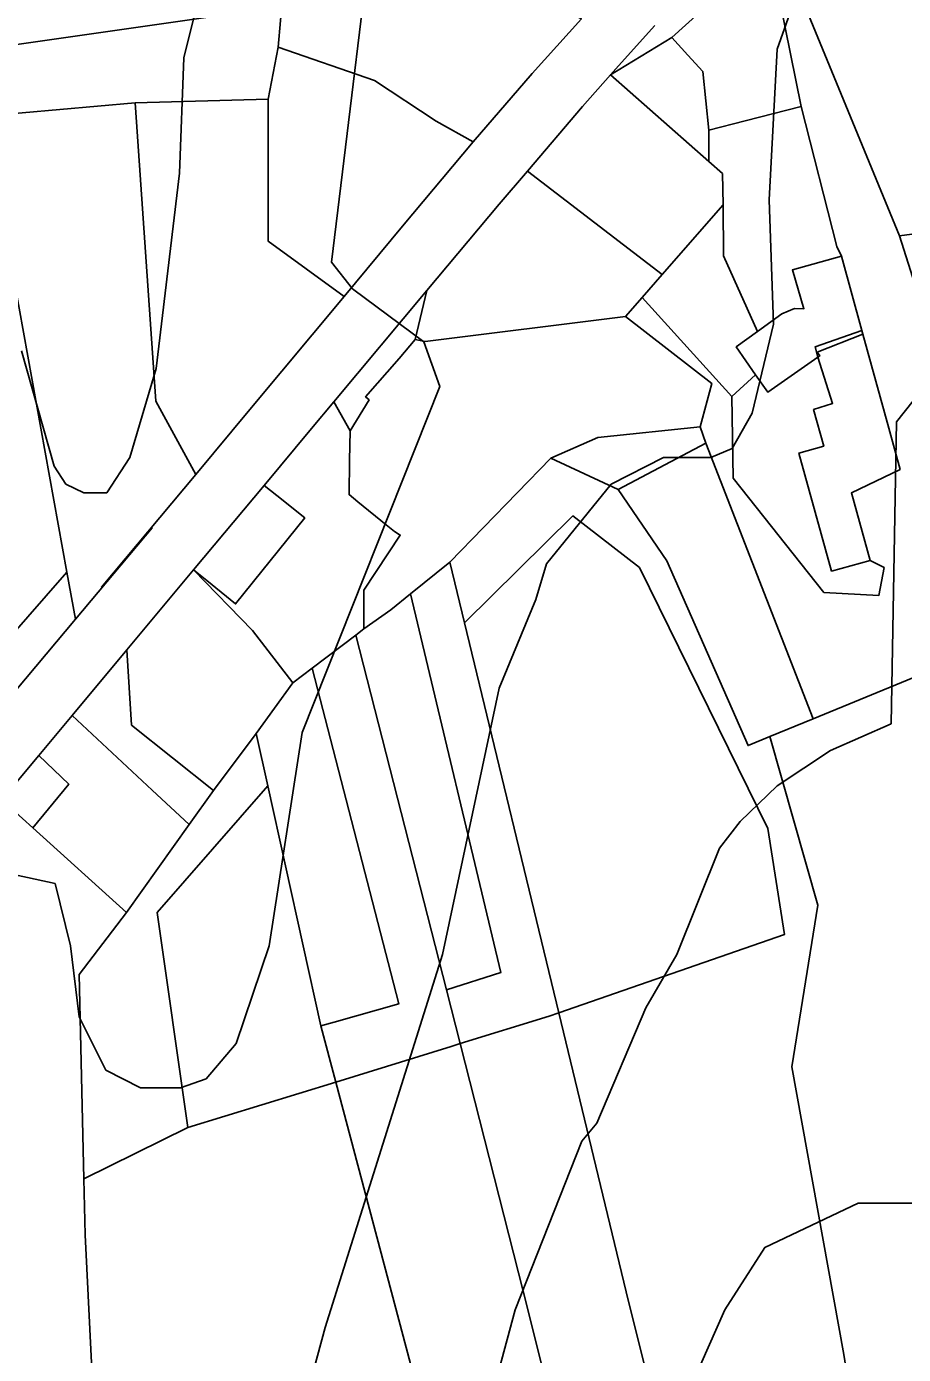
# Model space of a CAD drawing. Extents: x -510989 to -501240, y -1184665 to -1176098.
# Drawn here: x -504823 to -504724.3, y -1182458 to -1182308.5 of the extents above; entities that cross this region are included whole.
import ezdxf

# ---------------------------------------------------------------- set-up
doc = ezdxf.new("R2010")
doc.units = 0
for name, color, linetype in [('orna_puda', 7, 'Continuous'), ('ostatni_plocha_x_draha', 7, 'Continuous'), ('ostatni_plocha_x_jina_plocha', 7, 'Continuous'), ('ostatni_plocha_x_kulturni_a_osvetova_plocha', 7, 'Continuous'), ('ostatni_plocha_x_neplodna_puda', 7, 'Continuous'), ('ostatni_plocha_x_ostatni_komunikace', 7, 'Continuous'), ('ostatni_plocha_x_silnice', 7, 'Continuous'), ('ostatni_plocha_x_zelen', 7, 'Continuous'), ('trvaly_travni_porost', 7, 'Continuous'), ('vrstevnice_01', 7, 'Continuous'), ('vrstevnice_02', 7, 'Continuous'), ('zahrada', 7, 'Continuous'), ('zastavena_plocha_a_nadvori', 7, 'Continuous'), ('zastavena_plocha_a_nadvori_x_spolecny_dvur', 7, 'Continuous')]:
    doc.layers.add(name, color=color, linetype=linetype)

msp = doc.modelspace()

# ---------------------------------------------------------------- linework, layer by layer
at = {"layer": 'orna_puda'}
for points in [[(-504756.43, -1182360.61), (-504750.93, -1182368.64), (-504741.78, -1182389.46), (-504739.33, -1182388.45), (-504733.93, -1182407.44), (-504736.85, -1182425.64), (-504731.01, -1182458.03), (-504727.56, -1182480.01), (-504724.78, -1182493.67), (-504718.21, -1182516.58), (-504717.83, -1182517.79), (-504725.74, -1182538.03), (-504730.84, -1182553.02), (-504745.3, -1182491.97), (-504755.51, -1182451), (-504763.11, -1182419.54), (-504737.69, -1182410.74), (-504739.56, -1182398.78), (-504754.03, -1182369.4), (-504761.5, -1182363.59), (-504773.71, -1182375.62), (-504775.36, -1182368.78), (-504763.98, -1182357.08)], [(-504764.2, -1182419.92), (-504763.11, -1182419.54), (-504755.51, -1182451), (-504745.3, -1182491.97), (-504730.84, -1182553.02), (-504737.62, -1182573.37), (-504747.32, -1182533.65), (-504754.22, -1182504.17), (-504758.73, -1182484.52), (-504766.53, -1182453.12), (-504774.21, -1182423.02)], [(-504775.23, -1182423.34), (-504774.21, -1182423.02), (-504766.53, -1182453.12), (-504758.73, -1182484.52), (-504754.22, -1182504.17), (-504747.32, -1182533.65), (-504737.62, -1182573.37), (-504746.38, -1182597.05), (-504759.14, -1182542.6), (-504762.98, -1182528.05), (-504768.7, -1182502.83), (-504773.18, -1182484.03), (-504788.2, -1182427.37)], [(-504804.88, -1182432.49), (-504788.2, -1182427.37), (-504773.18, -1182484.03), (-504768.7, -1182502.83), (-504807.2, -1182512.86), (-504814.64, -1182480.22), (-504816.44, -1182444.56), (-504816.58, -1182438.27)]]:
    msp.add_lwpolyline(points, close=True, dxfattribs=at)
at = {"layer": 'ostatni_plocha_x_draha'}
msp.add_lwpolyline([(-504818.09, -1182158.83), (-504829.87, -1182189.28), (-504837.58, -1182231.95), (-504833.33, -1182254.08), (-504832.95, -1182255.81), (-504828.96, -1182273.83), (-504828.71, -1182274.97), (-504833.19, -1182275.82), (-504832.22, -1182287.45), (-504829.16, -1182311.19), (-504827.78, -1182318.57), (-504818.47, -1182369.92), (-504825.21, -1182377.61), (-504825.27, -1182384.49), (-504825.8, -1182395.57), (-504822.32, -1182398.72), (-504811.75, -1182408.26), (-504817.08, -1182415.24), (-504816.58, -1182438.27), (-504816.44, -1182444.56), (-504814.64, -1182480.22)], dxfattribs=at)
at = {"layer": 'ostatni_plocha_x_jina_plocha'}
msp.add_lwpolyline([(-504757.28, -1182313.92), (-504746.22, -1182323.66), (-504744.65, -1182325.04), (-504744.61, -1182328.56), (-504751.45, -1182336.39), (-504766.62, -1182324.76), (-504760.42, -1182317.49)], close=True, dxfattribs=at)
at = {"layer": 'ostatni_plocha_x_kulturni_a_osvetova_plocha'}
msp.add_lwpolyline([(-504750.38, -1182309.69), (-504748.57, -1182311.68), (-504746.89, -1182313.54), (-504746.2, -1182320.15), (-504746.22, -1182323.66), (-504757.28, -1182313.92)], close=True, dxfattribs=at)
at = {"layer": 'ostatni_plocha_x_neplodna_puda'}
for points in [[(-504694.34, -1182287.92), (-504692.64, -1182294.12), (-504690.01, -1182304.64), (-504686.8, -1182326.98), (-504702.57, -1182329.09), (-504718.84, -1182331.27), (-504724.73, -1182332.06), (-504736.04, -1182304.55), (-504729.74, -1182305.15), (-504724.43, -1182294.34), (-504718.94, -1182299.49), (-504709.99, -1182290.13), (-504707.35, -1182289.77), (-504705.71, -1182288.06), (-504702.09, -1182291.48), (-504696.41, -1182285.71)], [(-504746.53, -1182355.4), (-504734.46, -1182386.44), (-504739.33, -1182388.45), (-504741.78, -1182389.46), (-504750.93, -1182368.64), (-504756.43, -1182360.61)], [(-504797.17, -1182388.08), (-504795.86, -1182394), (-504808.31, -1182408.24), (-504804.88, -1182432.49), (-504816.58, -1182438.27), (-504817.08, -1182415.24), (-504811.75, -1182408.26), (-504804.72, -1182398.35), (-504801.96, -1182394.5)]]:
    msp.add_lwpolyline(points, close=True, dxfattribs=at)
msp.add_lwpolyline([(-504727.56, -1182480.01), (-504731.01, -1182458.03), (-504736.85, -1182425.64), (-504733.93, -1182407.44), (-504739.33, -1182388.45), (-504734.46, -1182386.44), (-504723.23, -1182381.82), (-504723.16, -1182383.6), (-504721.4, -1182388.95), (-504719.52, -1182392.02), (-504715.06, -1182398.3), (-504706.46, -1182409.35), (-504698.67, -1182411.17), (-504701.2, -1182401.3), (-504699, -1182404.9), (-504691.51, -1182425.62), (-504675.47, -1182444.32), (-504642.55, -1182468.1)], dxfattribs=at)
at = {"layer": 'ostatni_plocha_x_ostatni_komunikace'}
for points in [[(-504741.53, -1182301.68), (-504750.38, -1182309.69), (-504757.28, -1182313.92), (-504756.37, -1182312.89), (-504752.28, -1182308.37)], [(-504736.04, -1182304.55), (-504724.73, -1182332.06), (-504713.9, -1182366.26)], [(-504723.23, -1182381.82), (-504734.46, -1182386.44), (-504746.53, -1182355.4), (-504747.18, -1182353.56), (-504745.86, -1182348.67), (-504755.59, -1182341.13), (-504753.73, -1182339), (-504743.63, -1182350.14), (-504743.45, -1182359.34), (-504733.25, -1182372.23), (-504727.08, -1182372.56), (-504726.47, -1182369.41), (-504728.05, -1182368.61), (-504730.15, -1182361), (-504724.67, -1182358.35), (-504725.94, -1182353.72), (-504728.86, -1182343.12), (-504728.97, -1182342.72), (-504731.28, -1182334.32), (-504731.79, -1182333.23), (-504735.83, -1182317.48), (-504738.22, -1182305.62)]]:
    msp.add_lwpolyline(points, dxfattribs=at)
for points in [[(-504797.57, -1182376.48), (-504793.05, -1182382.38), (-504797.17, -1182388.08), (-504801.96, -1182394.5), (-504811.19, -1182387.14), (-504811.72, -1182378.68), (-504804.21, -1182369.67)], [(-504811.72, -1182378.68), (-504811.19, -1182387.14), (-504801.96, -1182394.5), (-504804.72, -1182398.35), (-504808.87, -1182394.49), (-504817.9, -1182386.08)], [(-504821.65, -1182390.57), (-504818.27, -1182393.8), (-504822.32, -1182398.72), (-504825.8, -1182395.57)]]:
    msp.add_lwpolyline(points, close=True, dxfattribs=at)
at = {"layer": 'ostatni_plocha_x_silnice'}
for points in [[(-504752.28, -1182308.37), (-504756.37, -1182312.89), (-504757.28, -1182313.92), (-504760.42, -1182317.49), (-504766.62, -1182324.76), (-504769.8, -1182328.48), (-504777.96, -1182338.21), (-504788.41, -1182350.73), (-504790.93, -1182353.75), (-504796.27, -1182360.15), (-504804.21, -1182369.67), (-504811.72, -1182378.68), (-504817.9, -1182386.08), (-504821.65, -1182390.57), (-504825.8, -1182395.57)], [(-504825.27, -1182384.49), (-504817.51, -1182375.22), (-504808.89, -1182364.93), (-504814.57, -1182371.63), (-504803.96, -1182358.91), (-504797.88, -1182351.59), (-504787.28, -1182338.86), (-504780.69, -1182330.95), (-504772.74, -1182321.46), (-504766.11, -1182313.77), (-504760.55, -1182307.61)]]:
    msp.add_lwpolyline(points, dxfattribs=at)
for points in [[(-504777.96, -1182338.21), (-504779.26, -1182343.7), (-504781.08, -1182345.85), (-504784.85, -1182350.16), (-504784.45, -1182350.52), (-504786.57, -1182354), (-504788.41, -1182350.73)], [(-504817.51, -1182375.22), (-504825.27, -1182384.49), (-504825.21, -1182377.61), (-504818.47, -1182369.92)]]:
    msp.add_lwpolyline(points, close=True, dxfattribs=at)
at = {"layer": 'ostatni_plocha_x_zelen'}
for points in [[(-504766.62, -1182324.76), (-504751.45, -1182336.39), (-504753.73, -1182339), (-504755.59, -1182341.13), (-504778.15, -1182343.94), (-504779.26, -1182343.7), (-504777.96, -1182338.21), (-504769.8, -1182328.48)], [(-504739.58, -1182349.64), (-504733.92, -1182345.71), (-504732.27, -1182350.91), (-504734.41, -1182351.59), (-504733.26, -1182355.74), (-504736.06, -1182356.51), (-504732.39, -1182369.81), (-504728.05, -1182368.61), (-504726.47, -1182369.41), (-504727.08, -1182372.56), (-504733.25, -1182372.23), (-504743.45, -1182359.34), (-504743.63, -1182350.14), (-504740.94, -1182347.69)]]:
    msp.add_lwpolyline(points, close=True, dxfattribs=at)
at = {"layer": 'trvaly_travni_porost'}
for points in [[(-504810.79, -1182317.05), (-504808.46, -1182350.68), (-504803.96, -1182358.91), (-504814.57, -1182371.63), (-504808.89, -1182364.93), (-504817.51, -1182375.22), (-504818.47, -1182369.92), (-504827.78, -1182318.57)], [(-504686.8, -1182326.98), (-504682.24, -1182350.8), (-504680.5, -1182357.63), (-504677.91, -1182365.23), (-504707.75, -1182375.43), (-504708.2, -1182374.77), (-504713.9, -1182366.26), (-504724.73, -1182332.06), (-504718.84, -1182331.27), (-504717.62, -1182340.17), (-504701.47, -1182337.99), (-504702.57, -1182329.09)], [(-504758.7, -1182354.76), (-504747.18, -1182353.56), (-504746.53, -1182355.4), (-504756.43, -1182360.61), (-504763.98, -1182357.08)]]:
    msp.add_lwpolyline(points, close=True, dxfattribs=at)
at = {"layer": 'vrstevnice_01'}
for points in [[(-504783.09, -1182289), (-504788.69, -1182335), (-504786.31, -1182338), (-504778.31, -1182344), (-504776.5, -1182349), (-504792, -1182388), (-504795.69, -1182412), (-504799.41, -1182423), (-504802.81, -1182427), (-504805.69, -1182428), (-504810.19, -1182428), (-504814.09, -1182426), (-504817.09, -1182420), (-504818.09, -1182412), (-504819.81, -1182405), (-504824.31, -1182404)], [(-504792, -1182542), (-504768, -1182453), (-504760.5, -1182434), (-504758.81, -1182432), (-504753.31, -1182419), (-504749.81, -1182413), (-504745, -1182401), (-504742.69, -1182398), (-504738.5, -1182394), (-504732.5, -1182390), (-504725.69, -1182387), (-504725.09, -1182353), (-504720.31, -1182347)]]:
    msp.add_lwpolyline(points, dxfattribs=at)
at = {"layer": 'vrstevnice_02'}
for points in [[(-504823.59, -1182345), (-504819.91, -1182358), (-504818.59, -1182360), (-504816.59, -1182361), (-504814, -1182361), (-504811.41, -1182357), (-504808.41, -1182347), (-504805.81, -1182325), (-504805.31, -1182312), (-504800.09, -1182291), (-504788.5, -1182271), (-504772, -1182244), (-504762, -1182217), (-504739.59, -1182177), (-504729.91, -1182168), (-504722.41, -1182163), (-504714, -1182160), (-504701.69, -1182158)], [(-504602.41, -1182291), (-504623.69, -1182274), (-504627.81, -1182274), (-504633.19, -1182275), (-504635.69, -1182275), (-504675.5, -1182263), (-504691.81, -1182263), (-504700.09, -1182266), (-504704.31, -1182268), (-504708.69, -1182272), (-504713.19, -1182277), (-504723, -1182294), (-504726.81, -1182296), (-504731.59, -1182297), (-504737.09, -1182307), (-504738.5, -1182311), (-504739.41, -1182328)], [(-504739.41, -1182328), (-504738.91, -1182342), (-504741.31, -1182352), (-504743.59, -1182356), (-504746, -1182357), (-504751.31, -1182357), (-504757.19, -1182360), (-504764.5, -1182369), (-504765.69, -1182373), (-504769.81, -1182383), (-504776.19, -1182413), (-504789.41, -1182455), (-504792.09, -1182465), (-504793.91, -1182477), (-504795.69, -1182483), (-504799, -1182513), (-504804.5, -1182531), (-504825, -1182588), (-504837, -1182611), (-504852.5, -1182638)], [(-504606.81, -1182372), (-504616.81, -1182368), (-504639, -1182366), (-504649.91, -1182364), (-504660.91, -1182364), (-504680.59, -1182374), (-504689.41, -1182374), (-504693.81, -1182373), (-504703.69, -1182381), (-504701.81, -1182397), (-504705.5, -1182405), (-504712.81, -1182411), (-504710.09, -1182450), (-504711.91, -1182451), (-504715.09, -1182450), (-504721.31, -1182441), (-504729.41, -1182441), (-504739.91, -1182446), (-504744.41, -1182453), (-504750.59, -1182467)]]:
    msp.add_lwpolyline(points, dxfattribs=at)
at = {"layer": 'zahrada'}
for points in [[(-504781.09, -1182284.77), (-504782.03, -1182300.18), (-504782.18, -1182302.56), (-504788.44, -1182303.71), (-504794.15, -1182304.76), (-504801.77, -1182307.31), (-504829.16, -1182311.19), (-504832.22, -1182287.45), (-504781.03, -1182283.8)], [(-504794.15, -1182304.76), (-504794.69, -1182310.8), (-504795.82, -1182316.65), (-504810.79, -1182317.05), (-504827.78, -1182318.57), (-504829.16, -1182311.19), (-504801.77, -1182307.31)], [(-504795.82, -1182316.65), (-504795.81, -1182332.66), (-504787.28, -1182338.86), (-504797.88, -1182351.59), (-504803.96, -1182358.91), (-504808.46, -1182350.68), (-504810.79, -1182317.05)], [(-504744.55, -1182334.28), (-504740.71, -1182342.8), (-504743.12, -1182344.55), (-504740.94, -1182347.69), (-504743.63, -1182350.14), (-504753.73, -1182339), (-504751.45, -1182336.39), (-504744.61, -1182328.56)], [(-504754.03, -1182369.4), (-504739.56, -1182398.78), (-504737.69, -1182410.74), (-504763.11, -1182419.54), (-504773.71, -1182375.62), (-504761.5, -1182363.59)], [(-504782.02, -1182374.17), (-504779.81, -1182372.38), (-504769.61, -1182415), (-504775.76, -1182416.95), (-504785.96, -1182377.01), (-504785.05, -1182376.32)], [(-504793.05, -1182382.38), (-504790.88, -1182380.74), (-504781.12, -1182418.55), (-504788.4, -1182420.6), (-504789.89, -1182421.01), (-504795.86, -1182394), (-504797.17, -1182388.08)]]:
    msp.add_lwpolyline(points, close=True, dxfattribs=at)
at = {"layer": 'zastavena_plocha_a_nadvori'}
for points in [[(-504773.58, -1182300.98), (-504771.6, -1182301.99), (-504764.65, -1182305.53), (-504760.55, -1182307.61), (-504766.11, -1182313.77), (-504772.74, -1182321.46), (-504776.92, -1182319.14), (-504783.84, -1182314.56), (-504794.69, -1182310.8), (-504794.15, -1182304.76), (-504788.44, -1182303.71), (-504782.18, -1182302.56), (-504777.03, -1182301.61)], [(-504738.22, -1182305.62), (-504735.83, -1182317.48), (-504742.13, -1182319.1), (-504746.2, -1182320.15), (-504746.89, -1182313.54), (-504748.57, -1182311.68), (-504750.38, -1182309.69), (-504741.53, -1182301.68)], [(-504783.84, -1182314.56), (-504776.92, -1182319.14), (-504772.74, -1182321.46), (-504780.69, -1182330.95), (-504787.28, -1182338.86), (-504795.81, -1182332.66), (-504795.82, -1182316.65), (-504794.69, -1182310.8)], [(-504742.13, -1182319.1), (-504735.83, -1182317.48), (-504731.79, -1182333.23), (-504731.28, -1182334.32), (-504736.79, -1182335.88), (-504735.51, -1182340.26), (-504736.56, -1182340.23), (-504737.99, -1182340.83), (-504740.71, -1182342.8), (-504744.55, -1182334.28), (-504744.61, -1182328.56), (-504744.65, -1182325.04), (-504746.22, -1182323.66), (-504746.2, -1182320.15)], [(-504731.28, -1182334.32), (-504728.97, -1182342.72), (-504734.24, -1182344.55), (-504733.92, -1182345.71), (-504739.58, -1182349.64), (-504740.94, -1182347.69), (-504743.12, -1182344.55), (-504740.71, -1182342.8), (-504737.99, -1182340.83), (-504736.56, -1182340.23), (-504735.51, -1182340.26), (-504736.79, -1182335.88)], [(-504778.15, -1182343.94), (-504755.59, -1182341.13), (-504745.86, -1182348.67), (-504747.18, -1182353.56), (-504758.7, -1182354.76), (-504763.98, -1182357.08), (-504775.36, -1182368.78), (-504779.81, -1182372.38), (-504782.02, -1182374.17), (-504785.05, -1182376.32), (-504785.03, -1182371.95), (-504780.95, -1182365.75), (-504781.61, -1182365.34), (-504782.52, -1182364.6), (-504785.71, -1182362), (-504786.7, -1182361.19), (-504786.67, -1182357.35), (-504786.57, -1182354), (-504784.45, -1182350.52), (-504784.85, -1182350.16), (-504781.08, -1182345.85), (-504779.26, -1182343.7)], [(-504728.97, -1182342.72), (-504728.86, -1182343.12), (-504734, -1182345.15), (-504733.71, -1182345.56), (-504733.92, -1182345.71), (-504734.24, -1182344.55)], [(-504788.41, -1182350.73), (-504786.57, -1182354), (-504786.67, -1182357.35), (-504786.7, -1182361.19), (-504785.71, -1182362), (-504782.52, -1182364.6), (-504781.61, -1182365.34), (-504780.95, -1182365.75), (-504785.03, -1182371.95), (-504785.05, -1182376.32), (-504785.96, -1182377.01), (-504790.88, -1182380.74), (-504793.05, -1182382.38), (-504797.57, -1182376.48), (-504804.21, -1182369.67), (-504802.72, -1182370.88), (-504799.48, -1182373.5), (-504791.7, -1182363.82), (-504794.85, -1182361.29), (-504796.27, -1182360.15), (-504790.93, -1182353.75)], [(-504796.27, -1182360.15), (-504794.85, -1182361.29), (-504791.7, -1182363.82), (-504799.48, -1182373.5), (-504802.72, -1182370.88), (-504804.21, -1182369.67)], [(-504779.81, -1182372.38), (-504775.36, -1182368.78), (-504773.71, -1182375.62), (-504763.11, -1182419.54), (-504764.2, -1182419.92), (-504774.21, -1182423.02), (-504775.76, -1182416.95), (-504769.61, -1182415)], [(-504790.88, -1182380.74), (-504785.96, -1182377.01), (-504775.76, -1182416.95), (-504774.21, -1182423.02), (-504775.23, -1182423.34), (-504788.2, -1182427.37), (-504789.89, -1182421.01), (-504788.4, -1182420.6), (-504781.12, -1182418.55)], [(-504817.9, -1182386.08), (-504808.87, -1182394.49), (-504804.72, -1182398.35), (-504811.75, -1182408.26), (-504822.32, -1182398.72), (-504818.27, -1182393.8), (-504821.65, -1182390.57)], [(-504795.86, -1182394), (-504789.89, -1182421.01), (-504788.2, -1182427.37), (-504804.88, -1182432.49), (-504808.31, -1182408.24)]]:
    msp.add_lwpolyline(points, close=True, dxfattribs=at)
at = {"layer": 'zastavena_plocha_a_nadvori_x_spolecny_dvur'}
msp.add_lwpolyline([(-504734, -1182345.15), (-504728.86, -1182343.12), (-504725.94, -1182353.72), (-504724.67, -1182358.35), (-504730.15, -1182361), (-504728.05, -1182368.61), (-504732.39, -1182369.81), (-504736.06, -1182356.51), (-504733.26, -1182355.74), (-504734.41, -1182351.59), (-504732.27, -1182350.91), (-504733.92, -1182345.71), (-504733.71, -1182345.56)], close=True, dxfattribs=at)

doc.saveas('drawing.dxf')
